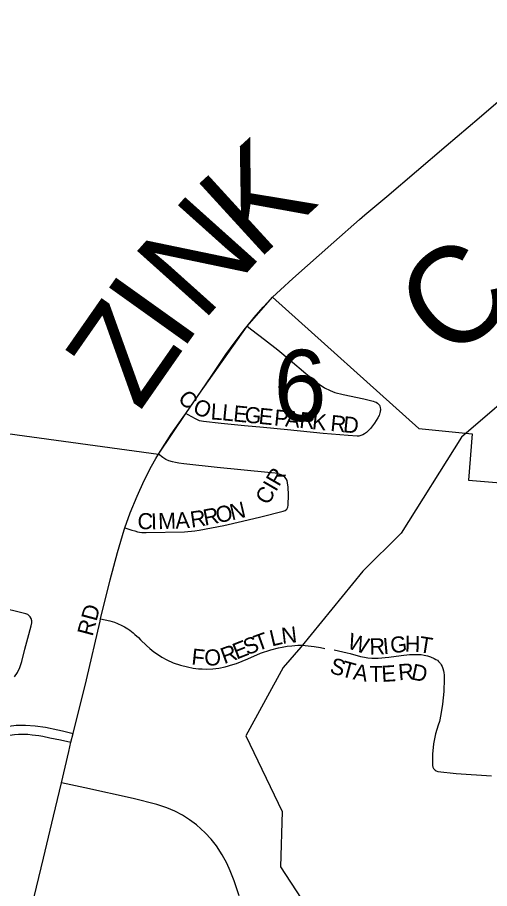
# Model space of a CAD drawing. Extents: x 1410790 to 1770854, y 448063 to 770588.
# Drawn here: x 1526610 to 1528079, y 652525 to 655233 of the extents above; entities that cross this region are included whole.
import ezdxf

# ---------------------------------------------------------------- set-up
doc = ezdxf.new("R2010")
doc.units = 0
for name, color, linetype in [('GM_X_City_Street', 7, 'Continuous'), ('GM_X_City_Street_Text', 7, 'Continuous'), ('GM_X_Corporation', 7, 'Continuous'), ('GM_X_County_Road', 7, 'Continuous'), ('GM_X_County_Road_Text', 7, 'Continuous'), ('GM_X_Minor_River', 7, 'Continuous'), ('GM_X_Section_Text', 7, 'Continuous')]:
    doc.layers.add(name, color=color, linetype=linetype)

msp = doc.modelspace()

# ---------------------------------------------------------------- linework, layer by layer
at = {"layer": 'GM_X_City_Street'}
for points in [[(1527325.2, 654273.4), (1527340.1, 654261.9), (1527379.5, 654231.5), (1527420.8, 654199.2), (1527458.7, 654167.9), (1527508, 654125.6), (1527548.7, 654092.5), (1527565.3, 654081.8), (1527582.9, 654072.9), (1527598.2, 654067.3), (1527623.7, 654061), (1527687.8, 654047.3), (1527717, 654040.1), (1527722.2, 654038.3), (1527726.2, 654036.5), (1527730.3, 654033.9), (1527731.8, 654032.7), (1527734.8, 654029.4), (1527736.3, 654027.1), (1527737.7, 654024.2), (1527739.1, 654020.3)], [(1527739.1, 654020.3), (1527739.4, 654014.6), (1527739.4, 654011.9), (1527739.3, 654009.3), (1527738.8, 654005.8), (1527738.3, 654003.3), (1527737, 653999.1), (1527735.6, 653995.8), (1527731.7, 653988), (1527721.6, 653972), (1527708.9, 653955.5), (1527700.8, 653946.9), (1527695.9, 653942.6), (1527690.6, 653938.8), (1527684.7, 653935.2), (1527681.8, 653933.9), (1527675.7, 653932), (1527672.5, 653931.5), (1527667.7, 653931.4), (1527639.8, 653932.9), (1527561.3, 653939.5), (1527450.4, 653950.4), (1527375.4, 653958.4), (1527316.6, 653963.5), (1527244.7, 653970.7), (1527189.3, 653976.4), (1527176.5, 653979.1), (1527164, 653985.1), (1527141.2, 653997.8), (1527133.9, 654001.9)], [(1526944.4, 653646), (1526966.3, 653639.3), (1526975.2, 653636.6), (1526983.5, 653634.4), (1526990.6, 653632.7), (1526997.6, 653632), (1527011.1, 653631.6), (1527130.1, 653634.3), (1527162.7, 653637), (1527175.7, 653638.9), (1527252.9, 653653.4), (1527310.3, 653666.8), (1527367.4, 653680.9), (1527380.1, 653683.9), (1527424.7, 653694.6), (1527437.5, 653697.9), (1527443.4, 653700.6), (1527448.5, 653704.8), (1527451.8, 653710.3), (1527453, 653716.6), (1527453.8, 653748.5), (1527452.6, 653773.1), (1527450.8, 653785.9), (1527449.1, 653793), (1527446, 653798.8), (1527441.9, 653803.7), (1527437.9, 653807.2), (1527431.1, 653811.1), (1527422, 653814.4), (1527417, 653815.6), (1527412.3, 653816.1), (1527389, 653817.9), (1527232.1, 653834.1), (1527128.3, 653845.4), (1527112.4, 653847.1), (1527101.7, 653849.2), (1527092.4, 653851.2), (1527081.7, 653854.3), (1527071.8, 653859.1), (1527062.7, 653864.6), (1527049, 653875.3)], [(1526944.4, 653646), (1526961.1, 653692.6), (1526983.1, 653745.2), (1527005.2, 653793.9), (1527027.7, 653838.4), (1527040.8, 653862), (1527049, 653875.3)], [(1526868.9, 653363.2), (1526898.5, 653484.3), (1526921.6, 653570.1), (1526942.1, 653639.7), (1526944.4, 653646)], [(1526601.8, 653183.6), (1526610.9, 653197.2), (1526618.1, 653211.9), (1526624.1, 653230.6), (1526633.6, 653268.8), (1526642.5, 653303.8), (1526653.2, 653341.6), (1526655.2, 653351.3), (1526655.2, 653357.8), (1526653.3, 653364.2), (1526650, 653370.1), (1526645.3, 653375.1), (1526642.6, 653377.1), (1526636.5, 653379.3), (1526547.4, 653400.9)], [(1526783.5, 653006.7), (1526824.8, 653174.4), (1526867.3, 653356.6), (1526868.9, 653363.2)], [(1526868.9, 653363.2), (1526883, 653360.1), (1526897.9, 653356.9), (1526911.9, 653353), (1526921.7, 653349.5), (1526935.7, 653343.2), (1526943.3, 653339.2), (1526953.8, 653332.7), (1526960.3, 653328.1), (1526970, 653320.4), (1526976.1, 653315.1), (1526986.8, 653305.2), (1526993.8, 653298.6), (1527012, 653280.9), (1527022.4, 653271.6), (1527035.2, 653261.2), (1527051.9, 653249.7), (1527059.7, 653244.9), (1527075.1, 653236.3), (1527095.3, 653227), (1527117.4, 653219.2), (1527139.2, 653213.9), (1527157.6, 653210.6), (1527174, 653208.6), (1527185.3, 653207.7), (1527197.7, 653207.6), (1527218.6, 653208.4), (1527237, 653210.4), (1527257, 653214.3), (1527280.2, 653221.2), (1527291.6, 653225.1), (1527326.8, 653238.9), (1527367, 653256.5), (1527398.5, 653266.9), (1527422.3, 653273.3), (1527434.4, 653276), (1527450, 653278.6), (1527464, 653280.1), (1527483.2, 653281.3), (1527496.6, 653281.4), (1527515.3, 653279.9), (1527533.6, 653277.4), (1527553.3, 653274.2), (1527566.6, 653271.7)], [(1527595.5, 653267.2), (1527636.5, 653258.4), (1527645.5, 653256), (1527678, 653246.6), (1527690.2, 653244), (1527700.1, 653242.7), (1527713.3, 653241.4), (1527732.9, 653241.4), (1527765.4, 653244.6), (1527804.3, 653250.1), (1527830.3, 653252.7), (1527848.3, 653253.1), (1527859.8, 653252.9), (1527866.4, 653252.4), (1527876, 653251.1), (1527885.9, 653248.8), (1527895.5, 653245.4), (1527907.1, 653240.5), (1527912.5, 653237.3), (1527916.7, 653234.6), (1527920.2, 653231.4), (1527922.7, 653228.8), (1527926.2, 653224.3), (1527928.5, 653220.9), (1527931.2, 653215.8), (1527933.7, 653209.7), (1527936, 653201.7), (1527936.8, 653196.9), (1527937.6, 653189), (1527938, 653177.1), (1527936.4, 653137.8), (1527932.8, 653098.7), (1527927.8, 653066.3), (1527922.9, 653044.5), (1527919.7, 653033.3), (1527911.3, 653006.4), (1527905.2, 652975), (1527901.7, 652942.6), (1527901.5, 652914.8), (1527901.6, 652908), (1527902.6, 652902.2), (1527905.2, 652898), (1527909.5, 652893.5), (1527913.3, 652891), (1527918.5, 652888.8), (1527975.1, 652882.7), (1528085.1, 652876)], [(1526583.3, 653030.4), (1526606.3, 653032.8), (1526635.7, 653033.2), (1526665.1, 653031.4), (1526697.4, 653027), (1526735.8, 653018.9), (1526750.4, 653015.2), (1526783.5, 653006.7)], [(1526579, 653001.3), (1526601.1, 653004), (1526613.4, 653004.7), (1526628.1, 653004.9), (1526642.3, 653004.7), (1526656.6, 653003.4), (1526677.4, 653000.8), (1526689.1, 652998.8), (1526711.3, 652994.2), (1526744.2, 652987.2), (1526777, 652980.3)], [(1526777, 652980.3), (1526783.5, 653006.7)], [(1526747.2, 652854.2), (1526769.9, 652951.4), (1526777, 652980.3)], [(1526636.8, 652401.2), (1526648.2, 652441), (1526670.2, 652529.8), (1526691.4, 652619.3), (1526722.8, 652750), (1526747.2, 652854.2)], [(1527300.4, 652502.4), (1527284.6, 652549.2), (1527272.6, 652580.1), (1527261.4, 652604.1), (1527247, 652630.2), (1527229.2, 652658.3), (1527212.7, 652679.3), (1527194.2, 652698.6), (1527167.1, 652722.9), (1527146, 652739.1), (1527123.6, 652753.5), (1527100, 652766), (1527075.3, 652776.1), (1527043.8, 652786.2), (1526970.6, 652805.1), (1526819.8, 652838.2), (1526747.2, 652854.2)]]:
    msp.add_lwpolyline(points, dxfattribs=at)
at = {"layer": 'GM_X_Corporation'}
msp.add_lwpolyline([(1524790.4, 653188.4), (1525288.9, 653148.8), (1525306.4, 653307.1), (1524806, 653353.8), (1524827.2, 653570.3), (1524882, 654154.2), (1525124, 654128.4), (1525266, 654165.2), (1525872.9, 654106.7), (1525866.4, 654037), (1527049, 653875.3), (1527133.9, 654001.9), (1527174.9, 654061.1), (1527325.2, 654273.4), (1527403.4, 654363.1), (1527858.7, 653955.3), (1528025, 653939), (1528014.1, 653795), (1528807, 653728)], dxfattribs=at)
at = {"layer": 'GM_X_County_Road'}
for points in [[(1527675, 654604.2), (1527691.6, 654618.6), (1527759.1, 654676.1), (1527944.5, 654833), (1528047.1, 654920), (1528164, 655020.6), (1528221.5, 655069.7), (1528271.6, 655112), (1528328.7, 655161), (1528354.7, 655185.7), (1528365.2, 655197.4), (1528376.1, 655210.9), (1528384.3, 655222.6), (1528392.7, 655235.3), (1528398.6, 655246.8), (1528402.1, 655254)], [(1527403.4, 654363.1), (1527429.3, 654386.2), (1527467.4, 654421), (1527595, 654534.5), (1527675, 654604.2)], [(1527325.2, 654273.4), (1527346.6, 654299.8), (1527374.9, 654331.9), (1527403.4, 654363.1)], [(1527133.9, 654001.9), (1527168.6, 654051.8), (1527213, 654116.8), (1527258.7, 654184.9), (1527287.4, 654224.9), (1527315.5, 654261.4), (1527325.2, 654273.4)], [(1527049, 653875.3), (1527088.4, 653937.2), (1527125.6, 653989.9), (1527133.9, 654001.9)]]:
    msp.add_lwpolyline(points, dxfattribs=at)
at = {"layer": 'GM_X_Minor_River'}
msp.add_lwpolyline([(1529216.7, 655260.4), (1529183.4, 655196.9), (1529124.5, 655156), (1528995.8, 655130.6), (1528763.4, 655029.1), (1528710.7, 654996.1), (1528544.6, 654807.1), (1528424.7, 654717.3), (1528393.6, 654665.8), (1528285.1, 654251.1), (1528204.2, 654110.4), (1527992.2, 653928.3), (1527803.9, 653629.5), (1527685.4, 653511.7), (1527492.4, 653275.1), (1527437, 653212.1), (1527320.6, 653000), (1527434.1, 652765.2), (1527428.6, 652592.9), (1527541.4, 652420.2), (1527562.3, 652363.7), (1527573.2, 652307.3), (1527654.1, 652049.1), (1527734.4, 651855.1)], dxfattribs=at)

# ---------------------------------------------------------------- texts
at = {"layer": 'GM_X_City_Street_Text'}
for s, rotation, p in [('C', 313.3772, (1527106.7, 654046)), ('O', 337.6336, (1527152.8, 654004.2)), ('L', 356.0074, (1527210.5, 653983.5)), ('L', 354.3628, (1527245.2, 653981)), ('E', 354.3572, (1527280.2, 653977.6)), ('G', 354.3514, (1527315.3, 653974.1)), ('E', 354.3499, (1527359, 653969.8)), ('P', 354.3572, (1527407.2, 653965)), ('A', 354.3514, (1527442.3, 653961.6)), ('R', 354.35, (1527486, 653957.2)), ('K', 354.3514, (1527525.4, 653953.4)), ('R', 354.3566, (1527582.4, 653947.7)), ('D', 354.462, (1527621.9, 653943.8)), ('CIR', 59.9335, (1527390.5, 653714.6)), ('N', 13.2164, (1527277.4, 653669.5)), ('R', 8.2864, (1527151.6, 653646.8)), ('R', 10.8419, (1527193.2, 653652.9)), ('O', 11.3241, (1527232.5, 653660.5)), ('C', 357.1576, (1526982.8, 653643.4)), ('I', 1.6383, (1527026.6, 653641.4)), ('M', 1.9396, (1527048.9, 653642)), ('A', 3.2127, (1527102.9, 653643.9)), ('RD', 75.2576, (1526844.1, 653307.2)), ('T', 19.5583, (1527357.2, 653262.3)), ('L', 13.2577, (1527401.6, 653277.5)), ('N', 6.835, (1527434.4, 653285.4)), ('W', 341.6847, (1527633.5, 653273.2)), ('E', 21.5933, (1527292.2, 653236.6)), ('S', 21.6089, (1527325, 653249.5)), ('R', 1.2645, (1527706.1, 653252.5)), ('I', 5.2301, (1527749.5, 653253.5)), ('G', 7.2518, (1527773.3, 653255.8)), ('H', 359.0382, (1527815.1, 653261.2)), ('T', 350.8633, (1527857.2, 653260.7)), ('F', 354.0339, (1527150.2, 653221.9)), ('O', 1.6603, (1527192.5, 653217.9)), ('R', 19.9847, (1527253.6, 653222.5)), ('S', 343.4054, (1527579.1, 653196.5)), ('T', 344.8144, (1527614.1, 653186.1)), ('A', 349.4711, (1527652.4, 653175.9)), ('T', 0.3719, (1527706, 653166.9)), ('E', 3.5801, (1527744.3, 653167.3)), ('R', 4.9119, (1527797.2, 653172.3)), ('D', 348.2228, (1527832.8, 653175.9))]:
    msp.add_text(s, height=50, rotation=rotation, dxfattribs=at).set_placement(p)
at = {"layer": 'GM_X_County_Road_Text'}
for s, rotation, p in [('C-101', 40.6027, (1527956.8, 654158)), ('K', 42.4658, (1527354.8, 654473.4)), ('N', 48.166, (1527184.3, 654282.3)), ('I', 54.4868, (1527118.2, 654188.8)), ('Z', 55.1028, (1526990.3, 654005.5))]:
    msp.add_text(s, height=300, rotation=rotation, dxfattribs=at).set_placement(p)
at = {"layer": 'GM_X_Section_Text'}
msp.add_text('6', height=221, rotation=0, dxfattribs=at).set_placement((1527407.5, 653978.6))

doc.saveas('drawing.dxf')
